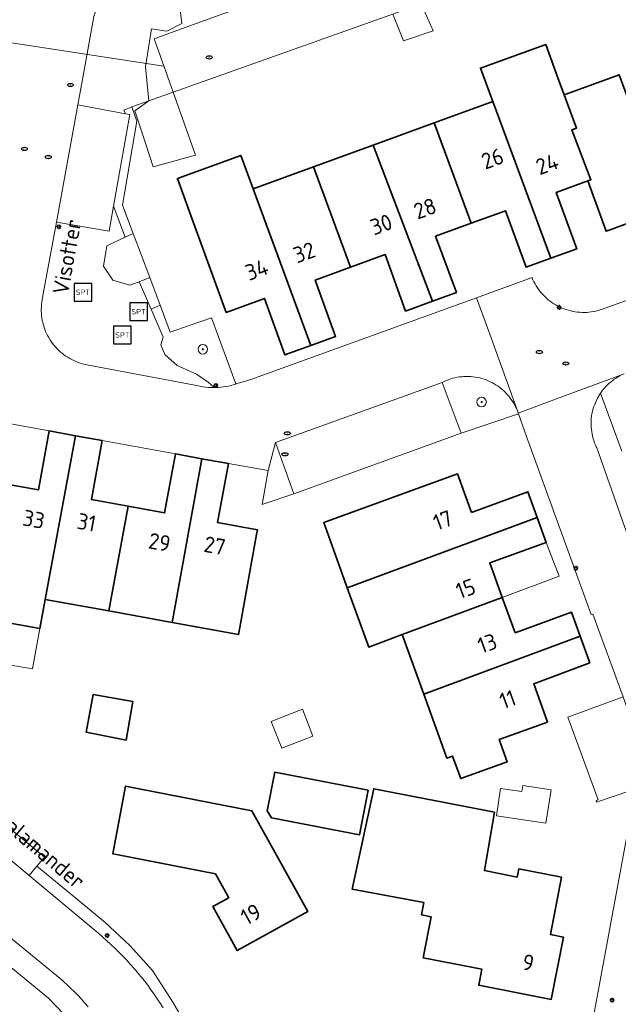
# Model space of a CAD drawing. Header units: metres. Extents: x 152610 to 160096, y 456114 to 462495.
# Tile 601 of 938: x 158778 to 158828, y 460104 to 460187. Entities that reach past the tile are written whole.
import ezdxf
from ezdxf.enums import TextEntityAlignment as Align

# ---------------------------------------------------------------- set-up
doc = ezdxf.new("R2010")
doc.units = ezdxf.units.M
doc.header["$LTSCALE"] = 0.5
doc.layers.get('0').update_dxf_attribs({"linetype": 'CONTINUOUS'})
for name, color, linetype, lineweight in [('B-PV-GK-BESCHOEIING-G', 251, 'GK-BESCHOEIING-SO', 18), ('B-PV-GR-BEPLANTING_CULTUUR_HEESTERS-GV', 251, 'CONTINUOUS', 18), ('B-PV-GR-BOOM-S', 251, 'CONTINUOUS', 25), ('B-PV-GR-HAAG-GV', 251, 'CONTINUOUS', 13), ('B-PV-IE-MEUBILAIR-S', 251, 'CONTINUOUS', 25), ('B-PV-IE-MEUBILAIR_WEGMEUBILAIR-S', 251, 'CONTINUOUS', 25), ('B-PV-KW-KUNSTWERK_DUIKER-G', 251, 'CONTINUOUS', 18), ('B-PV-OG-BEBOUWING-GV', 6, 'CONTINUOUS', 35), ('B-PV-OG-BEBOUWING-T18', 1, 'CONTINUOUS', 18), ('B-PV-OG-BEBOUWING_OVERBOUWING-GV', 251, 'CONTINUOUS', 18), ('B-PV-OG-BEBOUWING_SCHUUR-GV', 251, 'CONTINUOUS', 18), ('B-PV-OG-TERREIN_BEGROEID-GV', 251, 'CONTINUOUS', 18), ('B-PV-OG-TOPOGRAFIE-T18', 1, 'CONTINUOUS', 18), ('B-PV-OG-WATER_SLOOT-GV', 251, 'CONTINUOUS', 18), ('B-PV-VH-GESLOTENVERHARDING_ASFALT-GV', 251, 'CONTINUOUS', 18), ('B-PV-VH-ONVERHARD_ZAND-GV', 251, 'CONTINUOUS', 18), ('B-PV-VH-OPENVERHARDING_BETONSTRAATSTEEN-GV', 251, 'CONTINUOUS', 18), ('B-PV-VH-OPENVERHARDING_TEGEL-GV', 251, 'CONTINUOUS', 18)]:
    doc.layers.add(name, color=color, linetype=linetype, lineweight=lineweight)
doc.styles.add('NLCS-ISO', font='NLCS-ISO.ttf')
doc.styles.add('NLCS-ISO-M750-T18', font='NLCS-ISO.ttf', dxfattribs={"height": 1.35})
doc.linetypes.add('GK-BESCHOEIING-SO', pattern='A,18,-3,[1,NLCS.SHX,S=0.6,R=0,X=0,Y=0],-3', length=24)

# ---------------------------------------------------------------- blocks, each defined once
blk = doc.blocks.new('SIE-MEUBILAIR_PAAL_LICHTMAST-SO')
for points in [[(-0.62, 0), (-1, 0)], [(-0.71, 0.71), (-0.44, 0.44)], [(0, 1), (0, 0.62)], [(0.44, 0.44), (0.71, 0.71)], [(1, 0), (0.62, 0)], [(-0.71, -0.71), (-0.44, -0.44)], [(0, -0.62), (0, -1)], [(0.44, -0.44), (0.71, -0.71)]]:
    blk.add_lwpolyline(points)
blk.add_circle((0, 0), 0.5)
blk = doc.blocks.new('SIE-MEUBILAIR_PUT_RIOOLPUT-SO')
blk.add_ellipse((0, 0), major_axis=(1.25, 0), ratio=0.54)
at = {"style": 'NLCS-ISO'}
blk.add_text('ri', height=0.75, dxfattribs=at).set_placement((-0.04, 0.07), align=Align.MIDDLE_CENTER)
blk = doc.blocks.new('SIE-WEG_SPEELTOESTEL-SO')
at = {"flags": 128}
blk.add_lwpolyline([(-3.75, -3.75), (3.75, -3.75), (3.75, 3.75), (-3.75, 3.75)], close=True, dxfattribs=at)
at = {"style": 'NLCS-ISO'}
blk.add_text('SPT', height=2.25, dxfattribs=at).set_placement((0, 0), align=Align.MIDDLE_CENTER)
blk = doc.blocks.new('SGR-BOOM_GBKN-SO')
at = {"linetype": 'ByBlock', "lineweight": 18}
h = blk.add_hatch(color=0, dxfattribs=at)
h.dxf.hatch_style = 1
edge = h.paths.add_edge_path()
edge.add_arc((0, 0), 0.25, 0, 360)
at = {"color": 0, "linetype": 'ByBlock', "lineweight": 18}
for radius in [2, 0.25]:
    blk.add_circle((0, 0), radius, dxfattribs=at)
at = {"color": 0, "linetype": 'ByBlock', "lineweight": 18, "style": 'NLCS-ISO'}
blk.add_attdef('SOORT', (2.5, 0), '', height=1.5, dxfattribs=at)

msp = doc.modelspace()

# ---------------------------------------------------------------- linework, layer by layer
at = {"layer": 'B-PV-GK-BESCHOEIING-G', "flags": 128}
msp.add_lwpolyline([(158835.582, 460193.122), (158832.57, 460191.45), (158832.527, 460191.425), (158832.333, 460191.318), (158832.135, 460191.219), (158831.934, 460191.126), (158831.73, 460191.041), (158831.523, 460190.963), (158831.313, 460190.893), (158831.101, 460190.831), (158830.886, 460190.776), (158830.67, 460190.729), (158830.452, 460190.69), (158830.233, 460190.658), (158830.013, 460190.635), (158829.793, 460190.62), (158829.571, 460190.612), (158829.35, 460190.613), (158829.129, 460190.622), (158828.908, 460190.638), (158828.688, 460190.663), (158828.47, 460190.695), (158828.252, 460190.736), (158828.036, 460190.784), (158827.822, 460190.84), (158827.61, 460190.904), (158827.401, 460190.975), (158827.194, 460191.054), (158826.99, 460191.14), (158826.619, 460191.203), (158826.247, 460191.259), (158825.873, 460191.306), (158825.499, 460191.346), (158825.124, 460191.377), (158824.748, 460191.401), (158824.372, 460191.416), (158823.996, 460191.424), (158823.619, 460191.424), (158823.243, 460191.415), (158822.867, 460191.399), (158822.492, 460191.374), (158822.117, 460191.342), (158821.742, 460191.302), (158821.369, 460191.253), (158820.997, 460191.197), (158820.626, 460191.133), (158820.35, 460191.08), (158790.581, 460180.483), (158789.214, 460184.346), (158788.99, 460184.98), (158791.599, 460185.928), (158818.32, 460195.64), (158822.38, 460196.6), (158822.507, 460196.636), (158822.737, 460196.696), (158822.969, 460196.747), (158823.202, 460196.791), (158823.437, 460196.827), (158823.673, 460196.855), (158823.91, 460196.875), (158824.147, 460196.887), (158824.385, 460196.891), (158824.622, 460196.887), (158824.859, 460196.875), (158825.096, 460196.855), (158825.332, 460196.827), (158825.567, 460196.792), (158825.8, 460196.748), (158826.032, 460196.696), (158826.262, 460196.637), (158826.49, 460196.57), (158826.663, 460196.46), (158826.841, 460196.358), (158827.022, 460196.262), (158827.207, 460196.173), (158827.395, 460196.092), (158827.587, 460196.018), (158827.781, 460195.951), (158827.977, 460195.893), (158828.176, 460195.842), (158828.376, 460195.798), (158828.578, 460195.763), (158828.781, 460195.735), (158828.986, 460195.716), (158829.19, 460195.704), (158829.395, 460195.7), (158829.6, 460195.705), (158829.805, 460195.717), (158830.009, 460195.737), (158830.212, 460195.765), (158830.414, 460195.802), (158830.614, 460195.846), (158830.813, 460195.897), (158831.009, 460195.957), (158831.203, 460196.024), (158831.394, 460196.099), (158831.582, 460196.18), (158831.767, 460196.27), (158831.948, 460196.366), (158831.99, 460196.39), (158831.94, 460197), (158832.883, 460197.564), (158834.752, 460198.682), (158853.35, 460209.8), (158854.13, 460209.67), (158874.43, 460221.86), (158875.79, 460219.553), (158877, 460217.5), (158838.99, 460195.13), (158837.456, 460194.226)], dxfattribs=at)
at = {"layer": 'B-PV-GR-BEPLANTING_CULTUUR_HEESTERS-GV', "flags": 128}
for points in [[(158791.13, 460187.859), (158790.01, 460187.71), (158788.249, 460187.873), (158786.99, 460187.99), (158784.657, 460188.531), (158784.195, 460187.725), (158783.91, 460186.84), (158783, 460181.867), (158782.55, 460179.41), (158786.563, 460178.671), (158786.435, 460178.963), (158787.095, 460179.253), (158788.55, 460179.76), (158788.267, 460182.618), (158788.772, 460185.816), (158790.042, 460185.613), (158791.313, 460186.272)], [(158787.221, 460168.581), (158786.559, 460168.27), (158785.007, 460167.54), (158784.732, 460165.837), (158785.498, 460164.664), (158786.927, 460164.226), (158787.716, 460164.527), (158788.617, 460164.871)], [(158793.816, 460161.495), (158791.939, 460160.837), (158790.344, 460160.277), (158789.483, 460162.566), (158788.728, 460162.206), (158789.751, 460159.86), (158789.559, 460159.209), (158789.898, 460158.412), (158790.927, 460157.477), (158792.558, 460156.741), (158793.529, 460156.061), (158794.024, 460155.609), (158794.181, 460155.61), (158794.392, 460155.62), (158794.603, 460155.639), (158794.813, 460155.665), (158795.023, 460155.699), (158795.23, 460155.742), (158795.436, 460155.792), (158795.64, 460155.849), (158795.841, 460155.915), (158795.853, 460155.919)], [(158815.442, 460156.553), (158815.252, 460156.554), (158815.061, 460156.547), (158814.871, 460156.532), (158814.682, 460156.509), (158814.494, 460156.479), (158814.307, 460156.44), (158814.122, 460156.394), (158813.94, 460156.339), (158813.759, 460156.278), (158813.582, 460156.209), (158813.407, 460156.132), (158813.24, 460156.05), (158814.84, 460151.79), (158819.64, 460153.415), (158819.62, 460153.47), (158819.555, 460153.649), (158819.483, 460153.826), (158819.403, 460153.999), (158819.316, 460154.168), (158819.222, 460154.334), (158819.122, 460154.496), (158819.014, 460154.653), (158818.9, 460154.806), (158818.78, 460154.954), (158818.653, 460155.096), (158818.521, 460155.233), (158818.383, 460155.365), (158818.24, 460155.491), (158818.091, 460155.61), (158817.938, 460155.723), (158817.78, 460155.83), (158817.618, 460155.93), (158817.451, 460156.023), (158817.281, 460156.109), (158817.108, 460156.187), (158816.931, 460156.259), (158816.751, 460156.323), (158816.569, 460156.379), (158816.385, 460156.427), (158816.199, 460156.468), (158816.011, 460156.501), (158815.822, 460156.526), (158815.633, 460156.543)], [(158800.74, 460146.68), (158799.2, 460150.98), (158798.58, 460148.62), (158798.065, 460145.772)]]:
    msp.add_lwpolyline(points, close=True, dxfattribs=at)
for points in [[(158828.34, 460150.25), (158826.561, 460155.154), (158826.267, 460154.665), (158826.037, 460154.143), (158825.975, 460153.963), (158825.921, 460153.781), (158825.874, 460153.596), (158825.835, 460153.41), (158825.804, 460153.222), (158825.782, 460153.033), (158825.766, 460152.844), (158825.759, 460152.654), (158825.76, 460152.463), (158825.769, 460152.273), (158825.786, 460152.084), (158825.811, 460151.895), (158825.844, 460151.708), (158825.884, 460151.522), (158825.933, 460151.338), (158825.989, 460151.156), (158826.052, 460150.977), (158826.124, 460150.8), (158826.202, 460150.627), (158826.24, 460150.55), (158833.14, 460130.92)], [(158791.85, 460101.649), (158790.566, 460103.876), (158788.833, 460106.55), (158786.945, 460108.655), (158784.867, 460110.573), (158782.383, 460112.621), (158779.112, 460115.318), (158778.471, 460114.541), (158784.36, 460109.62), (158784.663, 460109.36), (158785.009, 460109.052), (158785.35, 460108.738), (158785.685, 460108.419), (158786.015, 460108.093), (158786.339, 460107.762), (158786.658, 460107.426), (158786.971, 460107.084), (158787.277, 460106.737), (158787.578, 460106.384), (158787.872, 460106.026), (158788.161, 460105.664), (158788.443, 460105.296), (158788.718, 460104.924), (158788.987, 460104.546), (158789.25, 460104.165), (158789.506, 460103.778), (158789.755, 460103.388)]]:
    msp.add_lwpolyline(points, dxfattribs=at)
at = {"layer": 'B-PV-GR-HAAG-GV', "flags": 128}
for points in [[(158786.327, 460170.96), (158787.538, 460178.036), (158787.095, 460179.253), (158786.435, 460178.963), (158786.563, 460178.671), (158786.95, 460178.6), (158785.576, 460170.883), (158786.559, 460168.27), (158787.221, 460168.581)], [(158788.617, 460164.871), (158787.716, 460164.527), (158788.728, 460162.206), (158789.483, 460162.566)]]:
    msp.add_lwpolyline(points, close=True, dxfattribs=at)
at = {"layer": 'B-PV-KW-KUNSTWERK_DUIKER-G', "flags": 128}
msp.add_lwpolyline([(158789.806, 460182.673), (158743.084, 460189.865)], dxfattribs=at)
at = {"layer": 'B-PV-OG-BEBOUWING-GV', "flags": 128}
for points in [[(158822.97, 460181.69), (158821.942, 460184.509), (158816.449, 460182.508), (158817.492, 460179.695), (158822.379, 460166.508), (158824.56, 460167.3), (158822.83, 460172.05), (158825.49, 460173.02), (158825.747, 460173.114), (158824.137, 460177.299), (158824.52, 460177.44), (158823.492, 460180.258)], [(158834.035, 460165.951), (158828.132, 460181.952), (158823.492, 460180.258), (158824.52, 460177.44), (158824.137, 460177.299), (158825.747, 460173.114), (158825.49, 460173.02), (158827.03, 460168.78), (158827.289, 460168.874), (158830.26, 460169.96), (158831.99, 460165.21)], [(158822.379, 460166.508), (158817.492, 460179.695), (158812.546, 460177.894), (158815.657, 460169.443), (158818.56, 460170.5), (158820.29, 460165.75)], [(158815.657, 460169.443), (158812.546, 460177.894), (158807.425, 460176.029), (158812.422, 460162.885), (158814.42, 460163.61), (158812.68, 460168.36)], [(158812.422, 460162.885), (158807.425, 460176.029), (158802.408, 460174.202), (158805.514, 460165.751), (158808.43, 460166.81), (158810.15, 460162.06)], [(158797.321, 460172.349), (158796.285, 460175.164), (158790.94, 460173.218), (158791.97, 460170.4), (158795.06, 460161.94), (158798.27, 460163.12), (158799.99, 460158.37), (158802.176, 460159.163)], [(158805.514, 460165.751), (158802.408, 460174.202), (158797.321, 460172.349), (158802.176, 460159.163), (158804.26, 460159.92), (158802.54, 460164.67)], [(158782.374, 460151.566), (158780.15, 460151.97), (158779.24, 460147), (158776.252, 460147.543), (158774.183, 460136.27), (158779.365, 460135.326), (158779.82, 460137.784)], [(158784.62, 460151.158), (158782.374, 460151.566), (158779.82, 460137.784), (158785.164, 460136.81), (158786.793, 460145.619), (158783.71, 460146.18)], [(158793.007, 460149.63), (158790.77, 460150.04), (158789.87, 460145.06), (158786.793, 460145.619), (158785.164, 460136.81), (158790.491, 460135.84)], [(158795.24, 460149.22), (158793.007, 460149.63), (158790.491, 460135.84), (158796.09, 460134.82), (158796.197, 460135.41), (158797.611, 460143.257), (158797.68, 460143.64), (158794.32, 460144.25)], [(158815.7, 460145.11), (158814.53, 460148.34), (158803.26, 460144.246), (158805.245, 460138.764), (158821.223, 460144.688), (158820.44, 460146.84)], [(158821.99, 460142.58), (158821.223, 460144.688), (158805.245, 460138.764), (158807.053, 460133.772), (158809.865, 460134.818), (158818.281, 460137.948), (158817.23, 460140.85)], [(158819.36, 460134.97), (158818.281, 460137.948), (158809.865, 460134.818), (158811.685, 460129.791), (158824.853, 460134.68), (158824.12, 460136.7)], [(158825.67, 460132.43), (158824.853, 460134.68), (158811.685, 460129.791), (158813.63, 460124.42), (158814.11, 460124.592), (158814.793, 460122.695), (158818.707, 460124.105), (158818.025, 460125.999), (158822.09, 460127.46), (158820.93, 460130.68)], [(158786.642, 460125.931), (158787.205, 460129.201), (158783.863, 460129.771), (158783.277, 460126.604)], [(158807, 460121.71), (158799.15, 460123.25), (158798.5, 460119.99), (158798.85, 460119.39), (158806.26, 460117.96)], [(158797.22, 460119.99), (158786.58, 460122.06), (158785.51, 460116.36), (158785.82, 460116.3), (158794.14, 460114.68), (158795.27, 460112.66), (158793.92, 460111.92), (158795.96, 460108.22), (158801.93, 460111.51)], [(158817.643, 460119.857), (158807.464, 460121.84), (158805.658, 460113.386), (158811.688, 460112.253), (158811.496, 460111.221), (158812.3, 460111.07), (158811.63, 460107.61), (158816.56, 460106.66), (158816.3, 460105.3), (158822.41, 460104.11), (158823.44, 460109.34), (158822.35, 460109.56), (158823.28, 460114.39), (158819.68, 460115.09), (158819.55, 460114.41), (158816.78, 460114.95)]]:
    msp.add_lwpolyline(points, close=True, dxfattribs=at)
at = {"layer": 'B-PV-OG-BEBOUWING_OVERBOUWING-GV', "flags": 128}
for points in [[(158792.475, 460175.193), (158790.581, 460180.483), (158788.55, 460179.76), (158787.367, 460178.902), (158788.251, 460176.197), (158788.901, 460174.209)], [(158823.071, 460139.73), (158821.99, 460142.58), (158817.23, 460140.85), (158818.281, 460137.948)], [(158779.365, 460135.326), (158774.183, 460136.27), (158773.594, 460132.816), (158778.738, 460131.94)]]:
    msp.add_lwpolyline(points, close=True, dxfattribs=at)
at = {"layer": 'B-PV-OG-BEBOUWING_SCHUUR-GV', "flags": 128}
for points in [[(158812.459, 460185.648), (158811.466, 460187.918), (158809.066, 460187.063), (158809.984, 460184.814)], [(158802.347, 460126.279), (158801.471, 460128.536), (158798.842, 460127.515), (158799.719, 460125.258)], [(158822.393, 460121.753), (158820.019, 460122.113), (158819.941, 460121.602), (158818.147, 460121.874), (158817.796, 460119.566), (158821.965, 460118.932)]]:
    msp.add_lwpolyline(points, close=True, dxfattribs=at)
at = {"layer": 'B-PV-OG-TERREIN_BEGROEID-GV', "flags": 128}
msp.add_lwpolyline([(158791.13, 460187.859), (158791.313, 460186.272), (158790.042, 460185.613), (158788.772, 460185.816), (158788.267, 460182.618), (158788.55, 460179.76), (158790.581, 460180.483), (158789.214, 460184.346), (158788.99, 460184.98), (158791.599, 460185.928), (158818.32, 460195.64)], dxfattribs=at)
msp.add_lwpolyline([(158788.728, 460162.206), (158787.716, 460164.527), (158786.927, 460164.226), (158785.498, 460164.664), (158784.732, 460165.837), (158785.007, 460167.54), (158786.559, 460168.27), (158785.576, 460170.883), (158785.2, 460168.77), (158780.78, 460169.54), (158779.6, 460163.2), (158779.561, 460163.01), (158779.53, 460162.818), (158779.508, 460162.625), (158779.493, 460162.431), (158779.486, 460162.237), (158779.487, 460162.043), (158779.496, 460161.849), (158779.513, 460161.656), (158779.538, 460161.463), (158779.571, 460161.272), (158779.611, 460161.082), (158779.66, 460160.894), (158779.716, 460160.708), (158779.78, 460160.524), (158779.851, 460160.344), (158779.93, 460160.166), (158780.016, 460159.992), (158780.109, 460159.821), (158780.209, 460159.655), (158780.316, 460159.493), (158780.429, 460159.335), (158780.549, 460159.182), (158780.675, 460159.034), (158780.807, 460158.892), (158780.944, 460158.755), (158781.087, 460158.624), (158781.236, 460158.498), (158781.389, 460158.379), (158781.548, 460158.267), (158781.711, 460158.161), (158781.878, 460158.062), (158782.049, 460157.97), (158782.223, 460157.885), (158782.401, 460157.807), (158782.582, 460157.736), (158782.766, 460157.674), (158782.952, 460157.618), (158783.14, 460157.571), (158783.33, 460157.531), (158783.45, 460157.51), (158792.71, 460155.76), (158792.917, 460155.715), (158793.125, 460155.677), (158793.335, 460155.648), (158793.546, 460155.626), (158793.757, 460155.613), (158793.969, 460155.608), (158794.024, 460155.609), (158793.529, 460156.061), (158792.558, 460156.741), (158790.927, 460157.477), (158789.898, 460158.412), (158789.559, 460159.209), (158789.751, 460159.86)], close=True, dxfattribs=at)
at = {"layer": 'B-PV-OG-WATER_SLOOT-GV', "flags": 128}
msp.add_lwpolyline([(158818.32, 460195.64), (158791.599, 460185.928), (158788.99, 460184.98), (158789.214, 460184.346), (158790.581, 460180.483), (158820.35, 460191.08)], dxfattribs=at)
at = {"layer": 'B-PV-VH-GESLOTENVERHARDING_ASFALT-GV', "flags": 128}
for points in [[(158756.17, 460126.27), (158781.07, 460105.86), (158781.344, 460105.619), (158781.661, 460105.33), (158781.972, 460105.036), (158782.277, 460104.735), (158782.577, 460104.429), (158782.872, 460104.118), (158783.16, 460103.801), (158783.442, 460103.479)], [(158789.755, 460103.388), (158789.506, 460103.778), (158789.25, 460104.165), (158788.987, 460104.546), (158788.718, 460104.924), (158788.443, 460105.296), (158788.161, 460105.664), (158787.872, 460106.026), (158787.578, 460106.384), (158787.277, 460106.737), (158786.971, 460107.084), (158786.658, 460107.426), (158786.339, 460107.762), (158786.015, 460108.093), (158785.685, 460108.419), (158785.35, 460108.738), (158785.009, 460109.052), (158784.663, 460109.36), (158784.36, 460109.62), (158778.471, 460114.541), (158777.42, 460115.42)]]:
    msp.add_lwpolyline(points, dxfattribs=at)
at = {"layer": 'B-PV-VH-ONVERHARD_ZAND-GV', "flags": 128}
for points in [[(158786.327, 460170.96), (158787.538, 460178.036), (158787.095, 460179.253), (158786.435, 460178.963), (158786.563, 460178.671), (158786.95, 460178.6), (158785.576, 460170.883), (158786.559, 460168.27), (158787.221, 460168.581)], [(158788.617, 460164.871), (158787.716, 460164.527), (158788.728, 460162.206), (158789.483, 460162.566)]]:
    msp.add_lwpolyline(points, close=True, dxfattribs=at)
at = {"layer": 'B-PV-VH-OPENVERHARDING_BETONSTRAATSTEEN-GV', "flags": 128}
for points in [[(158773.99, 460153.098), (158780.15, 460151.97), (158782.374, 460151.566), (158784.62, 460151.158), (158790.77, 460150.04), (158793.007, 460149.63), (158795.24, 460149.22), (158798.58, 460148.62), (158799.2, 460150.98), (158813.24, 460156.05), (158813.407, 460156.132), (158813.582, 460156.209), (158813.759, 460156.278), (158813.94, 460156.339), (158814.122, 460156.394), (158814.307, 460156.44), (158814.494, 460156.479), (158814.682, 460156.509), (158814.871, 460156.532), (158815.061, 460156.547), (158815.252, 460156.554), (158815.442, 460156.553), (158815.633, 460156.543), (158815.822, 460156.526), (158816.011, 460156.501), (158816.199, 460156.468), (158816.385, 460156.427), (158816.569, 460156.379), (158816.751, 460156.323), (158816.931, 460156.259), (158817.108, 460156.187), (158817.281, 460156.109), (158817.451, 460156.023), (158817.618, 460155.93), (158817.78, 460155.83), (158817.938, 460155.723), (158818.091, 460155.61), (158818.24, 460155.491), (158818.383, 460155.365), (158818.521, 460155.233), (158818.653, 460155.096), (158818.78, 460154.954), (158818.9, 460154.806), (158819.014, 460154.653), (158819.122, 460154.496), (158819.222, 460154.334), (158819.316, 460154.168), (158819.403, 460153.999), (158819.483, 460153.826), (158819.555, 460153.649), (158817.342, 460159.804), (158816.127, 460163.182), (158797.12, 460156.3), (158796.48, 460156.11), (158795.94, 460155.95), (158795.853, 460155.919), (158795.841, 460155.915), (158795.64, 460155.849), (158795.436, 460155.792), (158795.23, 460155.742), (158795.023, 460155.699), (158794.813, 460155.665), (158794.603, 460155.639), (158794.392, 460155.62), (158794.181, 460155.61), (158794.024, 460155.609), (158793.969, 460155.608), (158793.757, 460155.613), (158793.546, 460155.626), (158793.335, 460155.648), (158793.125, 460155.677), (158792.917, 460155.715), (158792.71, 460155.76), (158783.45, 460157.51), (158783.33, 460157.531), (158783.14, 460157.571), (158782.952, 460157.618), (158782.766, 460157.674), (158782.582, 460157.736), (158782.401, 460157.807), (158782.223, 460157.885), (158782.049, 460157.97), (158781.878, 460158.062), (158781.711, 460158.161), (158781.548, 460158.267), (158781.389, 460158.379), (158781.236, 460158.498), (158781.087, 460158.624), (158780.944, 460158.755), (158780.807, 460158.892), (158780.675, 460159.034), (158780.549, 460159.182), (158780.429, 460159.335), (158780.316, 460159.493), (158780.209, 460159.655), (158780.109, 460159.821), (158780.016, 460159.992), (158779.93, 460160.166), (158779.851, 460160.344), (158779.78, 460160.524), (158779.716, 460160.708), (158779.66, 460160.894), (158779.611, 460161.082), (158779.571, 460161.272), (158779.538, 460161.463), (158779.513, 460161.656), (158779.496, 460161.849), (158779.487, 460162.043), (158779.486, 460162.237), (158779.493, 460162.431), (158779.508, 460162.625), (158779.53, 460162.818), (158779.561, 460163.01), (158779.6, 460163.2), (158780.78, 460169.54), (158782.55, 460179.41), (158783, 460181.867), (158783.91, 460186.84)], [(158849.271, 460170.37), (158826.65, 460162.19), (158826.534, 460162.152), (158826.348, 460162.099), (158826.16, 460162.053), (158825.97, 460162.015), (158825.778, 460161.985), (158825.586, 460161.962), (158825.392, 460161.948), (158825.199, 460161.942), (158825.005, 460161.943), (158824.811, 460161.953), (158824.618, 460161.971), (158824.426, 460161.996), (158824.235, 460162.03), (158824.046, 460162.071), (158823.858, 460162.12), (158823.673, 460162.177), (158823.49, 460162.241), (158823.31, 460162.313), (158823.133, 460162.393), (158822.959, 460162.479), (158822.79, 460162.573), (158822.624, 460162.673), (158822.462, 460162.78), (158822.306, 460162.894), (158822.153, 460163.014), (158822.006, 460163.141), (158821.865, 460163.273), (158821.729, 460163.411), (158821.598, 460163.555), (158821.474, 460163.704), (158821.356, 460163.857), (158821.245, 460164.016), (158821.14, 460164.179), (158821.042, 460164.346), (158820.951, 460164.517), (158820.867, 460164.692), (158820.79, 460164.87), (158816.127, 460163.182), (158817.342, 460159.804), (158819.555, 460153.649), (158819.62, 460153.47), (158822.087, 460154.385), (158828.558, 460156.782)], [(158828.558, 460156.782), (158822.087, 460154.385), (158819.62, 460153.47), (158819.64, 460153.415), (158820.325, 460151.51), (158825.77, 460136.52), (158825.9, 460136.54), (158828.45, 460129.58)], [(158833.14, 460130.92), (158826.24, 460150.55), (158826.202, 460150.627), (158826.124, 460150.8), (158826.052, 460150.977), (158825.989, 460151.156), (158825.933, 460151.338), (158825.884, 460151.522), (158825.844, 460151.708), (158825.811, 460151.895), (158825.786, 460152.084), (158825.769, 460152.273), (158825.76, 460152.463), (158825.759, 460152.654), (158825.766, 460152.844), (158825.782, 460153.033), (158825.804, 460153.222), (158825.835, 460153.41), (158825.874, 460153.596), (158825.921, 460153.781), (158825.975, 460153.963), (158826.037, 460154.143), (158826.267, 460154.665), (158826.561, 460155.154), (158826.615, 460155.229), (158826.731, 460155.383), (158826.855, 460155.533), (158826.984, 460155.677), (158827.119, 460155.816), (158827.26, 460155.949), (158827.406, 460156.076), (158827.558, 460156.196), (158827.714, 460156.311), (158827.875, 460156.419), (158828.04, 460156.52), (158828.209, 460156.615)]]:
    msp.add_lwpolyline(points, dxfattribs=at)
for points in [[(158782.55, 460179.41), (158780.78, 460169.54), (158785.2, 460168.77), (158785.576, 460170.883), (158786.95, 460178.6), (158786.563, 460178.671)], [(158814.84, 460151.79), (158813.24, 460156.05), (158799.2, 460150.98), (158800.74, 460146.68)], [(158830.999, 460122.366), (158828.45, 460129.58), (158823.8, 460127.86), (158826.36, 460120.92), (158826.18, 460120.85), (158826.23, 460120.7), (158829.097, 460121.702)], [(158779.748, 460116.089), (158775.266, 460119.779), (158774.98, 460119.43), (158773.995, 460118.227), (158775.101, 460117.321), (158777.42, 460115.42), (158778.471, 460114.541), (158779.112, 460115.318)]]:
    msp.add_lwpolyline(points, close=True, dxfattribs=at)
at = {"layer": 'B-PV-VH-OPENVERHARDING_TEGEL-GV', "flags": 128}
for points in [[(158783.442, 460103.479), (158783.16, 460103.801), (158782.872, 460104.118), (158782.577, 460104.429), (158782.277, 460104.735), (158781.972, 460105.036), (158781.661, 460105.33), (158781.344, 460105.619), (158781.07, 460105.86), (158756.17, 460126.27)], [(158757.93, 460122.39), (158780.1, 460104.2), (158782.004, 460102.232)], [(158828.752, 460117.694), (158823.84, 460091.14)]]:
    msp.add_lwpolyline(points, dxfattribs=at)

# ---------------------------------------------------------------- block references
at = {"layer": 'B-PV-GR-BOOM-S', "xscale": 0.2, "yscale": 0.2, "zscale": 0.2}
for p in [(158793.079, 460158.838), (158816.548, 460154.398)]:
    msp.add_blockref('SGR-BOOM_GBKN-SO', p, dxfattribs=at)
at = {"layer": 'B-PV-IE-MEUBILAIR-S', "xscale": 0.2, "yscale": 0.2, "zscale": 0.2}
for name, p in [('SIE-MEUBILAIR_PUT_RIOOLPUT-SO', (158793.622, 460183.409)), ('SIE-MEUBILAIR_PUT_RIOOLPUT-SO', (158781.94, 460181.09)), ('SIE-MEUBILAIR_PUT_RIOOLPUT-SO', (158778.07, 460175.705)), ('SIE-MEUBILAIR_PUT_RIOOLPUT-SO', (158780.08, 460175.02)), ('SIE-MEUBILAIR_PAAL_LICHTMAST-SO', (158780.954, 460169.144)), ('SIE-MEUBILAIR_PAAL_LICHTMAST-SO', (158823.085, 460162.368)), ('SIE-MEUBILAIR_PUT_RIOOLPUT-SO', (158821.41, 460158.6)), ('SIE-MEUBILAIR_PUT_RIOOLPUT-SO', (158823.64, 460157.64)), ('SIE-MEUBILAIR_PAAL_LICHTMAST-SO', (158794.173, 460155.786)), ('SIE-MEUBILAIR_PUT_RIOOLPUT-SO', (158800.2, 460151.76)), ('SIE-MEUBILAIR_PUT_RIOOLPUT-SO', (158800, 460150)), ('SIE-MEUBILAIR_PAAL_LICHTMAST-SO', (158824.478, 460140.408)), ('SIE-MEUBILAIR_PAAL_LICHTMAST-SO', (158785.029, 460109.496)), ('SIE-MEUBILAIR_PAAL_LICHTMAST-SO', (158827.533, 460104.036))]:
    msp.add_blockref(name, p, dxfattribs=at)
at = {"layer": 'B-PV-IE-MEUBILAIR_WEGMEUBILAIR-S', "xscale": 0.2, "yscale": 0.2, "zscale": 0.2}
for p in [(158782.997, 460163.64), (158782.997, 460163.64), (158787.678, 460162.002), (158786.309, 460160.046)]:
    msp.add_blockref('SIE-WEG_SPEELTOESTEL-SO', p, dxfattribs=at)

# ---------------------------------------------------------------- texts
at = {"layer": 'B-PV-OG-BEBOUWING-T18', "style": 'NLCS-ISO-M750-T18'}
for s, rotation, p in [('26', 19.9, (158817.463, 460174.892)), ('24', 19.9, (158822.06, 460174.433)), ('28', 19.9, (158811.784, 460170.696)), ('30', 19.9, (158808.099, 460169.349)), ('32', 19.9, (158801.614, 460166.994)), ('34', 19.9, (158797.617, 460165.536)), ('33', 349.7, (158778.856, 460144.529)), ('17', 20, (158813.283, 460144.443)), ('31', 349.7, (158783.307, 460144.273)), ('29', 349.6, (158789.442, 460142.594)), ('27', 349.6, (158794.085, 460142.309)), ('15', 20, (158815.204, 460138.684)), ('13', 19.9, (158817.024, 460134.082)), ('11', 19.9, (158818.74, 460129.369)), ('19', 28.9, (158797.129, 460111.277)), ('9', 348.9, (158820.472, 460107.208))]:
    msp.add_text(s, height=1.35, rotation=rotation, dxfattribs=at).set_placement(p, align=Align.MIDDLE)
at = {"layer": 'B-PV-OG-TOPOGRAFIE-T18', "style": 'NLCS-ISO-M750-T18'}
for s, rotation, p in [('Visotter', 79.8, (158781.638, 460166.621)), ('Salamander', 319.7, (158779.449, 460116.723))]:
    msp.add_text(s, height=1.35, rotation=rotation, dxfattribs=at).set_placement(p, align=Align.MIDDLE)

doc.saveas('drawing.dxf')
